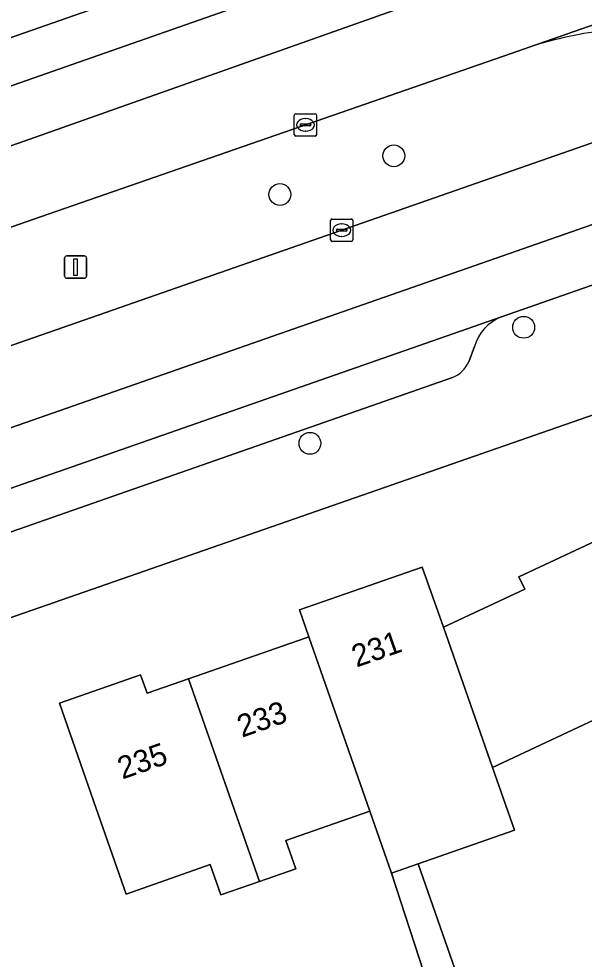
# Model space of a CAD drawing. Extents: x 158472 to 159562, y 388525 to 389606.
# Drawn here: x 158951.33 to 158976.64, y 389067.22 to 389109.32 of the extents above; entities that cross this region are included whole.
import ezdxf

# ---------------------------------------------------------------- set-up
doc = ezdxf.new("R2010")
doc.units = 0
for name, color, linetype in [('IMGEO_Berm_groen', 7, 'Continuous'), ('IMGEO_Boom', 7, 'Continuous'), ('IMGEO_Erf', 7, 'Continuous'), ('IMGEO_Kolk', 7, 'Continuous'), ('IMGEO_Lichtmast', 7, 'Continuous'), ('IMGEO_Pand', 7, 'Continuous'), ('IMGEO_Pand_nummerreeks', 7, 'Continuous'), ('IMGEO_Parkeervlak_open', 7, 'Continuous'), ('IMGEO_Rijbaan_lokaal_gesloten', 7, 'Continuous'), ('IMGEO_Rijbaan_lokaal_open', 7, 'Continuous'), ('IMGEO_Voetpad_open', 7, 'Continuous')]:
    doc.layers.add(name, color=color, linetype=linetype)

msp = doc.modelspace()

# ---------------------------------------------------------------- linework, layer by layer
at = {"layer": 'IMGEO_Berm_groen'}
for points in [[(159004.372, 389127.137), (159000, 389125.627), (158996.805, 389124.523), (158969.626, 389115.003), (158932.281, 389101.962), (158921.603, 389098.188), (158920.111, 389097.633), (158920.782, 389095.788), (158922.752, 389096.465), (158936.615, 389101.294), (158954.615, 389107.585), (158998.026, 389122.802)], [(158974.221, 389108.07), (158973.372, 389107.773), (158952.297, 389100.458), (158924.254, 389090.673), (158922.74, 389090.139), (158924.36, 389085.372), (158948.494, 389093.832), (158984.615, 389106.421)]]:
    msp.add_lwpolyline(points, dxfattribs=at)
msp.add_arc((158979.602, 389091.255), 17.656, 96.013, 107.7464, dxfattribs=at)
at = {"layer": 'IMGEO_Boom'}
for centre in [(158968.12, 389103.189), (158963.019, 389101.457), (158973.931, 389095.513), (158964.363, 389090.317)]:
    msp.add_circle(centre, 0.489, dxfattribs=at)
at = {"layer": 'IMGEO_Erf'}
for points in [[(158987.214, 389095.134), (158946.512, 389080.965), (158945.287, 389079.051), (158944.163, 389078.658), (158896.162, 389061.862), (158904.678, 389037.508), (158907.559, 389038.515), (158909.555, 389032.805), (158917.921, 389008.881)], [(158971.93, 389059.063), (158968.015, 389071.069), (158967.045, 389073.847), (158966.704, 389073.728), (158963.288, 389072.535), (158963.731, 389071.268), (158962.103, 389070.699), (158960.374, 389070.095), (158959.9, 389071.452), (158956.131, 389070.135), (158954.794, 389073.962), (158953.145, 389078.682), (158956.783, 389079.953), (158957.073, 389079.124), (158958.932, 389079.774), (158964.145, 389081.595), (158964.317, 389081.655), (158963.897, 389082.858), (158969.395, 389084.779), (158970.337, 389082.083), (158973.977, 389083.785), (158973.718, 389084.338), (158977.382, 389086.051)], [(158977.319, 389078.044), (158972.534, 389075.808), (158973.518, 389072.991), (158969.204, 389071.484), (158971.933, 389063.671), (158974.434, 389064.858), (158976.226, 389061.08), (158973.726, 389059.893), (158974.841, 389057.671), (158968.697, 389054.92), (158969.868, 389052.454), (158966.077, 389050.654), (158968.577, 389045.35), (158972.307, 389047.11), (158973.57, 389044.433), (158974.654, 389042.137), (158970.924, 389040.377), (158972.718, 389036.654), (158974.21, 389033.778), (158976.314, 389034.87), (159000, 389046.8)]]:
    msp.add_lwpolyline(points, dxfattribs=at)
at = {"layer": 'IMGEO_Kolk'}
for p, q in [((158963.663, 389104.149), (158963.663, 389105.001)), ((158963.738, 389105.075), (158964.59, 389105.075)), ((158964.151, 389104.855), (158964.176, 389104.855)), ((158964.664, 389105.001), (158964.664, 389104.149)), ((158963.922, 389104.569), (158963.922, 389104.581)), ((158964.36, 389104.532), (158963.962, 389104.532)), ((158963.965, 389104.618), (158964.363, 389104.618)), ((158964.406, 389104.581), (158964.406, 389104.569)), ((158964.59, 389104.075), (158963.738, 389104.075)), ((158964.174, 389104.295), (158964.149, 389104.295)), ((158965.285, 389099.435), (158965.285, 389100.287)), ((158965.36, 389100.361), (158966.212, 389100.361)), ((158965.773, 389100.141), (158965.798, 389100.141)), ((158966.286, 389100.287), (158966.286, 389099.435)), ((158965.544, 389099.855), (158965.544, 389099.867)), ((158965.982, 389099.818), (158965.584, 389099.818)), ((158965.587, 389099.904), (158965.985, 389099.904)), ((158966.028, 389099.867), (158966.028, 389099.855)), ((158966.212, 389099.361), (158965.36, 389099.361)), ((158965.796, 389099.581), (158965.771, 389099.581))]:
    msp.add_line(p, q, dxfattribs=at)
for points in [[(158963.663, 389104.149), (158963.663, 389105.001)], [(158963.738, 389105.075), (158964.59, 389105.075)], [(158964.664, 389105.001), (158964.664, 389104.149)], [(158964.59, 389104.075), (158963.738, 389104.075)], [(158965.285, 389099.435), (158965.285, 389100.287)], [(158965.36, 389100.361), (158966.212, 389100.361)], [(158966.286, 389100.287), (158966.286, 389099.435)], [(158966.212, 389099.361), (158965.36, 389099.361)]]:
    msp.add_lwpolyline(points, dxfattribs=at)
for centre, radius, start, end in [((158963.74, 389104.999), 0.0765, 91.552, 178.448), ((158963.74, 389104.999), 0.0765, 91.552, 178.448), ((158964.588, 389104.999), 0.0765, 1.552, 88.448), ((158964.588, 389104.999), 0.0765, 1.552, 88.448), ((158963.962, 389104.578), 0.0403, 85.8775, 175.7526), ((158963.959, 389104.568), 0.0366, 178.938, 274.7102), ((158964.363, 389104.575), 0.043, 264.8664, 352.4533), ((158964.367, 389104.58), 0.0386, 1.7309, 96.639), ((158963.74, 389104.151), 0.0765, 181.552, 268.448), ((158963.74, 389104.151), 0.0765, 181.552, 268.448), ((158964.588, 389104.151), 0.0765, 271.552, 358.448), ((158964.588, 389104.151), 0.0765, 271.552, 358.448), ((158965.362, 389100.285), 0.0765, 91.552, 178.448), ((158965.362, 389100.285), 0.0765, 91.552, 178.448), ((158966.21, 389100.285), 0.0765, 1.552, 88.448), ((158966.21, 389100.285), 0.0765, 1.552, 88.448), ((158965.584, 389099.864), 0.0403, 85.8775, 175.7526), ((158965.581, 389099.854), 0.0366, 178.938, 274.7102), ((158965.985, 389099.861), 0.043, 264.8664, 352.4533), ((158965.989, 389099.866), 0.0386, 1.7309, 96.639), ((158965.362, 389099.437), 0.0765, 181.552, 268.448), ((158965.362, 389099.437), 0.0765, 181.552, 268.448), ((158966.21, 389099.437), 0.0765, 271.552, 358.448), ((158966.21, 389099.437), 0.0765, 271.552, 358.448)]:
    msp.add_arc(centre, radius, start, end, dxfattribs=at)
for centre, major_axis, ratio, start_param, end_param in [((158964.15, 389104.575), (-0.387, 0.002), 0.722429, 4.712389, 7.853982), ((158964.175, 389104.575), (-0.39, 0.002), 0.717154, 1.570796, 4.712389), ((158965.772, 389099.861), (-0.387, 0.002), 0.722429, 4.712389, 7.853982), ((158965.797, 389099.861), (-0.39, 0.002), 0.717154, 1.570796, 4.712389)]:
    msp.add_ellipse(centre, major_axis=major_axis, ratio=ratio, start_param=start_param, end_param=end_param, dxfattribs=at)
at = {"layer": 'IMGEO_Lichtmast'}
for p, q in [((158953.376, 389097.809), (158953.376, 389098.609)), ((158953.376, 389098.609), (158953.376, 389097.809)), ((158953.476, 389098.709), (158954.266, 389098.709)), ((158954.266, 389098.709), (158953.476, 389098.709)), ((158954.366, 389098.609), (158954.366, 389097.809)), ((158954.366, 389097.809), (158954.366, 389098.609)), ((158954.266, 389097.709), (158953.476, 389097.709)), ((158953.476, 389097.709), (158954.266, 389097.709))]:
    msp.add_line(p, q, dxfattribs=at)
msp.add_lwpolyline([(158953.796, 389098.584), (158953.946, 389098.584), (158953.946, 389097.834), (158953.796, 389097.834), (158953.796, 389098.584)], dxfattribs=at)
for centre, start, end in [((158953.476, 389098.609), 90, 180), ((158953.476, 389098.609), 90, 180), ((158954.266, 389098.609), 0, 90), ((158954.266, 389098.609), 360, 90), ((158953.476, 389097.809), 180, 270), ((158953.476, 389097.809), 180, 270), ((158954.266, 389097.809), 270, 0), ((158954.266, 389097.809), 270, 0)]:
    msp.add_arc(centre, 0.1, start, end, dxfattribs=at)
at = {"layer": 'IMGEO_Pand'}
for points in [[(158970.337, 389082.083), (158972.534, 389075.808), (158977.319, 389078.044), (158977.213, 389078.269), (158979.384, 389079.284), (158981.764, 389074.194), (158990.127, 389078.104), (158989.08, 389080.345), (158990.35, 389080.939), (158988.887, 389084.067), (158987.623, 389083.475), (158986.362, 389086.171), (158983.868, 389085.005), (158982.589, 389087.741), (158977.668, 389085.44), (158977.382, 389086.051), (158973.718, 389084.338), (158973.977, 389083.785)], [(158970.337, 389082.083), (158969.395, 389084.779), (158963.897, 389082.858), (158964.317, 389081.655), (158967.045, 389073.847), (158968.015, 389071.069), (158969.204, 389071.484), (158973.518, 389072.991), (158972.534, 389075.808)], [(158964.317, 389081.655), (158964.145, 389081.595), (158958.932, 389079.774), (158962.103, 389070.699), (158963.731, 389071.268), (158963.288, 389072.535), (158966.704, 389073.728), (158967.045, 389073.847)], [(158958.932, 389079.774), (158957.073, 389079.124), (158956.783, 389079.953), (158953.145, 389078.682), (158954.794, 389073.962), (158956.131, 389070.135), (158959.9, 389071.452), (158960.374, 389070.095), (158962.103, 389070.699)]]:
    msp.add_lwpolyline(points, close=True, dxfattribs=at)
at = {"layer": 'IMGEO_Parkeervlak_open'}
for points in [[(158972.944, 389095.985), (158932.006, 389081.684), (158927.281, 389080.02)], [(158971.475, 389093.973), (158971.727, 389094.646)], [(158942.18, 389083.274), (158970.752, 389093.26)]]:
    msp.add_lwpolyline(points, dxfattribs=at)
for centre, radius, start, end in [((158973.719, 389094.058), 2.077, 111.9072, 163.5582), ((158970.192, 389094.551), 1.408, 293.458, 335.744)]:
    msp.add_arc(centre, radius, start, end, dxfattribs=at)
at = {"layer": 'IMGEO_Rijbaan_lokaal_gesloten'}
for points in [[(159079.652, 389151.373), (159063.767, 389145.776), (159060.36, 389144.575), (159054.967, 389142.675), (159054.788, 389142.612), (159038.558, 389136.938), (159031.696, 389134.545), (159017.444, 389129.575), (159015.759, 389128.987), (159006.965, 389125.92), (159005.187, 389125.3), (159000, 389123.491), (158998.026, 389122.802), (158954.615, 389107.585), (158936.615, 389101.294), (158922.752, 389096.465), (158920.782, 389095.788), (158917.936, 389094.753), (158914.845, 389093.698), (158894.1, 389086.365), (158890.217, 389085.015), (158886.882, 389083.856), (158877.857, 389080.719), (158852.841, 389072.023)], [(159115.224, 389148.346), (159110.996, 389146.974), (159094.697, 389141.256), (159067.503, 389131.68), (159065.179, 389130.887), (159060.663, 389129.346), (159022.452, 389115.993), (159003.419, 389109.341), (158963.649, 389095.442), (158925.413, 389082.08), (158872.062, 389063.415), (158839.236, 389051.93)], [(158823.577, 389043.749), (158875.388, 389061.813), (158876.7, 389062.27), (158896.198, 389069.073), (158899.722, 389070.314), (158922.617, 389078.377), (158927.281, 389080.02), (158932.006, 389081.684), (158972.944, 389095.985), (158985.739, 389100.455), (158986.538, 389100.743), (159000, 389105.588), (159004.11, 389107.068), (159011.856, 389109.638), (159036.656, 389118.253), (159038.179, 389118.782), (159042.145, 389120.16), (159056.033, 389125.01), (159064.522, 389127.988), (159065.569, 389128.355), (159065.929, 389128.481), (159073.433, 389131.113), (159078.925, 389133.04), (159113.238, 389145.076)], [(158839.997, 389061.131), (158871.37, 389072.085), (158873.353, 389072.777), (158875.358, 389073.477), (158889.973, 389078.589), (158919.912, 389089.142), (158922.74, 389090.139), (158924.254, 389090.673), (158952.297, 389100.458), (158973.372, 389107.773), (158974.221, 389108.07), (159000, 389117.075), (159008.616, 389120.085), (159024.799, 389125.775), (159043.025, 389132.132), (159052.628, 389135.425), (159062.583, 389138.928), (159061.27, 389142.264), (159027.739, 389130.513), (158985.407, 389115.829), (158951.575, 389103.853), (158902.626, 389086.773), (158869.852, 389075.342), (158830.988, 389061.725)], [(158839.236, 389051.93), (158872.062, 389063.415), (158925.413, 389082.08), (158963.649, 389095.442), (159003.419, 389109.341), (159022.452, 389115.993), (159060.663, 389129.346), (159065.179, 389130.887), (159064.154, 389134.177), (159061.959, 389133.409), (159037.033, 389124.713), (159002.484, 389112.695), (159000, 389111.823), (158984.615, 389106.421), (158948.494, 389093.832), (158924.36, 389085.372), (158921.501, 389084.37), (158892.052, 389074.046), (158877.015, 389068.749), (158875.198, 389068.113), (158873.217, 389067.419), (158850.229, 389059.368)], [(158830.988, 389061.725), (158869.852, 389075.342), (158902.626, 389086.773), (158951.575, 389103.853), (158985.407, 389115.829), (159027.739, 389130.513)]]:
    msp.add_lwpolyline(points, dxfattribs=at)
at = {"layer": 'IMGEO_Rijbaan_lokaal_open'}
msp.add_lwpolyline([(159019.328, 389132.39), (159018.569, 389134.736), (159005.231, 389130.078), (159002.252, 389130.689), (159000, 389129.904), (158883.714, 389089.327), (158882.912, 389087.747), (158886.529, 389085.924), (158889.61, 389087.003), (158914.957, 389095.878), (158917.274, 389096.66), (158920.111, 389097.633), (158921.603, 389098.188), (158932.281, 389101.962), (158969.626, 389115.003), (158996.805, 389124.523), (159000, 389125.627), (159004.372, 389127.137), (159016.952, 389131.579)], close=True, dxfattribs=at)
msp.add_lwpolyline([(159008.616, 389120.085), (159000, 389117.075), (158974.221, 389108.07)], dxfattribs=at)
msp.add_arc((158979.602, 389091.255), 17.656, 96.013, 107.7464, dxfattribs=at)
at = {"layer": 'IMGEO_Voetpad_open'}
for points in [[(158986.538, 389100.743), (158985.739, 389100.455), (158972.944, 389095.985)], [(158944.163, 389078.658), (158945.287, 389079.051), (158946.512, 389080.965), (158987.214, 389095.134), (158989.535, 389095.942), (158994.092, 389097.099)], [(158971.727, 389094.646), (158971.475, 389093.973)], [(158970.752, 389093.26), (158942.18, 389083.274)]]:
    msp.add_lwpolyline(points, dxfattribs=at)
msp.add_lwpolyline([(158969.204, 389071.484), (158968.015, 389071.069), (158971.93, 389059.063), (158973.726, 389059.893), (158971.933, 389063.671)], close=True, dxfattribs=at)
for centre, radius, start, end in [((158973.719, 389094.058), 2.077, 111.9072, 163.5582), ((158970.192, 389094.551), 1.408, 293.458, 335.744)]:
    msp.add_arc(centre, radius, start, end, dxfattribs=at)

# ---------------------------------------------------------------- texts
at = {"layer": 'IMGEO_Pand_nummerreeks'}
for s, rotation, p in [('231', 19.2571, (158966.447, 389080.275)), ('233', 19.2571, (158961.319, 389077.133)), ('235', 19.2597, (158955.964, 389075.261))]:
    msp.add_text(s, height=1, rotation=rotation, dxfattribs=at).set_placement(p)

doc.saveas('drawing.dxf')
